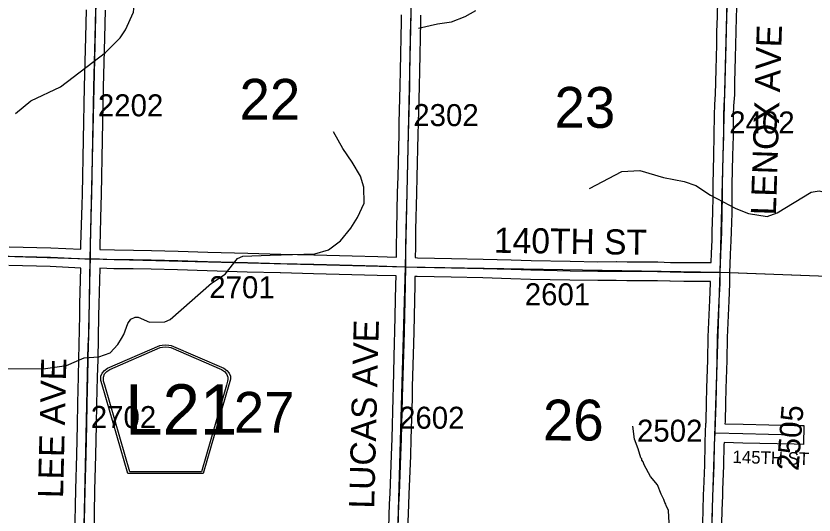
# Model space of a CAD drawing. Extents: x -157.2 to -99.3, y 12.2 to 46.2.
# Drawn here: x -123.678 to -121.137, y 35.695 to 37.284 of the extents above; entities that cross this region are included whole.
import ezdxf

# ---------------------------------------------------------------- set-up
doc = ezdxf.new("R2010")
doc.units = 0
for name, color, linetype in [('tdCoHydroRiver', 7, 'Continuous'), ('tdCoSecRdNmbr', 7, 'Continuous'), ('tdCoSecRdTxt', 7, 'Continuous'), ('tdCoSecRteBand', 7, 'Continuous'), ('tdCoSecRteCL', 7, 'Continuous'), ('tdCoSectLine', 7, 'Continuous'), ('tdCoSectLinePart', 7, 'Continuous'), ('tdCoSectNmbr', 7, 'Continuous'), ('tdCoShieldCoRteHrd', 7, 'Continuous'), ('tdCoSurfAsphalt', 7, 'Continuous'), ('tdCoSurfGravel', 7, 'Continuous')]:
    doc.layers.add(name, color=color, linetype=linetype)

msp = doc.modelspace()

# ---------------------------------------------------------------- linework, layer by layer
at = {"layer": 'tdCoHydroRiver'}
for points in [[(-123.6792, 36.9739), (-123.6307, 37.0136), (-123.5363, 37.0582), (-123.3927, 37.1678), (-123.3456, 37.2138), (-123.329, 37.2402), (-123.3037, 37.2963), (-123.3016, 37.3167), (-123.2914, 37.3401), (-123.2878, 37.3574), (-123.2334, 37.4379), (-123.184, 37.5075), (-123.156, 37.5493), (-123.1474, 37.5728), (-123.1485, 37.6454), (-123.1347, 37.6861), (-123.1321, 37.7239), (-123.1486, 37.7528), (-123.1839, 37.7885), (-123.2597, 37.8428)], [(-122.3959, 37.2449), (-122.3355, 37.259), (-122.2911, 37.2656), (-122.248, 37.2818), (-122.2143, 37.3013)], [(-123.3536, 36.2384), (-123.3416, 36.2573), (-123.3341, 36.2699), (-123.3221, 36.3048), (-123.3115, 36.3189), (-123.2979, 36.3251), (-123.289, 36.325), (-123.2531, 36.3097), (-123.2041, 36.3099), (-123.1866, 36.3173), (-123.0554, 36.4335), (-123.0119, 36.4623), (-122.9726, 36.5116), (-122.955, 36.519), (-122.8681, 36.5229), (-122.7259, 36.5267), (-122.6829, 36.5396), (-122.6442, 36.5685), (-122.6115, 36.6086), (-122.59, 36.6427), (-122.5697, 36.6879), (-122.5699, 36.7385), (-122.5815, 36.7735), (-122.607, 36.8185), (-122.6374, 36.862), (-122.6674, 36.9149)], [(-121.8517, 36.7352), (-121.7491, 36.7891), (-121.6922, 36.7922), (-121.617, 36.7695), (-121.5511, 36.7566), (-121.5133, 36.7439), (-121.4664, 36.7135), (-121.3864, 36.6705), (-121.3455, 36.6546), (-121.2869, 36.6458), (-121.2548, 36.6572)], [(-121.2548, 36.6572), (-121.1461, 36.7235), (-121.1205, 36.7271), (-121.0984, 36.7215), (-121.0713, 36.7219), (-121.0504, 36.7305), (-120.9975, 36.7424), (-120.95, 36.7474), (-120.9172, 36.7355), (-120.8507, 36.74), (-120.7741, 36.7127), (-120.6635, 36.716), (-120.6369, 36.7074), (-120.5369, 36.6715), (-120.3998, 36.603), (-120.3516, 36.5749), (-120.3032, 36.5562)], [(-123.7834, 36.1245), (-123.7593, 36.1602), (-123.7498, 36.1616), (-123.5908, 36.1607), (-123.5173, 36.1714), (-123.4606, 36.1953), (-123.4138, 36.1988), (-123.3776, 36.2121), (-123.3536, 36.2384)], [(-121.5945, 35.5926), (-121.6006, 35.7096), (-121.608, 35.7255), (-121.6095, 35.7303), (-121.6125, 35.7351), (-121.6154, 35.7447), (-121.6243, 35.7623), (-121.6361, 35.791), (-121.6574, 35.8185), (-121.6784, 35.8554), (-121.6813, 35.8649), (-121.6859, 35.8698), (-121.6858, 35.8745), (-121.6888, 35.8778), (-121.6975, 35.9064), (-121.7092, 35.9367), (-121.7144, 35.9779)]]:
    msp.add_lwpolyline(points, dxfattribs=at)
at = {"layer": 'tdCoSecRteBand'}
for points in [[(-121.4654, 36.4989), (-121.4654, 36.4992), (-121.4653, 36.4992), (-121.464, 36.5285), (-121.464, 36.5287), (-121.464, 36.5288), (-121.4618, 36.5706), (-121.4611, 36.5983), (-121.4611, 36.5983), (-121.4611, 36.5984), (-121.4593, 36.6576), (-121.4586, 36.7106), (-121.4586, 36.7479), (-121.4586, 36.7483), (-121.4586, 36.7487), (-121.4564, 36.8396), (-121.4549, 36.9037), (-121.4544, 36.9689), (-121.4544, 36.9694), (-121.4544, 36.9698), (-121.4532, 37.0004), (-121.4532, 37.0008), (-121.4531, 37.0011), (-121.451, 37.0362), (-121.4502, 37.0711), (-121.4502, 37.0712), (-121.4502, 37.0713), (-121.449, 37.1169), (-121.449, 37.117), (-121.449, 37.117), (-121.448, 37.1504), (-121.447, 37.1954), (-121.4463, 37.2336), (-121.4463, 37.2337), (-121.4463, 37.2338), (-121.445, 37.2823), (-121.445, 37.2825), (-121.445, 37.2826), (-121.4433, 37.3336)], [(-121.3833, 37.3316), (-121.3851, 37.2807), (-121.3863, 37.2323), (-121.387, 37.1942), (-121.387, 37.1942), (-121.387, 37.1941), (-121.388, 37.149), (-121.388, 37.1489), (-121.388, 37.1488), (-121.389, 37.1153), (-121.3902, 37.0698), (-121.391, 37.0344), (-121.391, 37.0337), (-121.391, 37.0331), (-121.3932, 36.9977), (-121.3944, 36.9679), (-121.3949, 36.9031), (-121.3949, 36.9028), (-121.3949, 36.9026), (-121.3964, 36.8382), (-121.3964, 36.8382), (-121.3964, 36.8382), (-121.3986, 36.7476), (-121.3986, 36.7104), (-121.3986, 36.7102), (-121.3986, 36.71), (-121.3994, 36.6565), (-121.3994, 36.6563), (-121.3994, 36.6561), (-121.4011, 36.5967), (-121.4018, 36.5686), (-121.4018, 36.5682), (-121.4019, 36.5678), (-121.4041, 36.5258), (-121.4055, 36.493), (-121.4059, 36.4684), (-121.4061, 36.4386), (-121.4064, 36.4386), (-121.4065, 36.432), (-121.4065, 36.4316), (-121.4065, 36.4312), (-121.409, 36.3767), (-121.4142, 36.2602), (-121.4154, 36.1881), (-121.4154, 36.1879), (-121.4154, 36.1876), (-121.4184, 36.0979), (-121.4191, 36.0513), (-121.4191, 36.0511), (-121.4191, 36.051), (-121.4206, 35.9928), (-121.4206, 35.9925), (-121.4206, 35.9922), (-121.4209, 35.9861), (-121.3629, 35.9844), (-121.1996, 35.9807), (-121.1696, 35.98), (-121.171, 35.92), (-121.201, 35.9207), (-121.3643, 35.9244), (-121.3644, 35.9244), (-121.3645, 35.9244), (-121.4237, 35.9261), (-121.424, 35.9186), (-121.4253, 35.8532), (-121.4253, 35.8529), (-121.4253, 35.8526), (-121.4282, 35.7752), (-121.4282, 35.7749), (-121.4283, 35.7746), (-121.4292, 35.7577), (-121.4307, 35.7094), (-121.4317, 35.6685)], [(-123.4708, 36.5415), (-123.4708, 36.5532), (-123.4708, 36.5536), (-123.4707, 36.5539), (-123.4673, 36.6831), (-123.4673, 36.6832), (-123.4673, 36.6832), (-123.4663, 36.7166), (-123.4631, 36.8908), (-123.4631, 36.8908), (-123.4631, 36.8908), (-123.4599, 37.058), (-123.4599, 37.0581), (-123.4599, 37.0582), (-123.4557, 37.216), (-123.4557, 37.2161), (-123.4557, 37.2161), (-123.4532, 37.3038)], [(-123.3933, 37.3022), (-123.3957, 37.2144), (-123.3999, 37.0567), (-123.4031, 36.8897), (-123.4063, 36.7153), (-123.4063, 36.7152), (-123.4063, 36.715), (-123.4073, 36.6815), (-123.4108, 36.5527), (-123.4108, 36.5407), (-123.4108, 36.5406), (-123.4107, 36.5406), (-123.4107, 36.5406), (-123.3645, 36.5391), (-123.3039, 36.5386), (-123.3038, 36.5386), (-123.3036, 36.5386), (-123.2467, 36.5377), (-123.2465, 36.5377), (-123.2464, 36.5377), (-123.1618, 36.5354), (-123.1617, 36.5354), (-123.1616, 36.5354), (-123.0672, 36.5325), (-122.9398, 36.5288), (-122.8346, 36.5258), (-122.7292, 36.5236), (-122.7291, 36.5236), (-122.7289, 36.5236), (-122.6072, 36.5201), (-122.5261, 36.5182), (-122.526, 36.5182), (-122.526, 36.5182), (-122.4667, 36.5164)], [(-122.4667, 36.5164), (-122.4663, 36.5477), (-122.4658, 36.6036), (-122.4658, 36.6038), (-122.4658, 36.6041), (-122.4628, 36.7215), (-122.4616, 36.7722), (-122.4584, 36.9083), (-122.4576, 36.9435), (-122.4576, 36.9436), (-122.4576, 36.9437), (-122.4544, 37.0612), (-122.4537, 37.1106), (-122.4537, 37.1106), (-122.4537, 37.1107), (-122.4505, 37.2676), (-122.4505, 37.2676), (-122.4505, 37.2677), (-122.45, 37.2877)], [(-122.39, 37.2862), (-122.3905, 37.2663), (-122.3937, 37.1096), (-122.3944, 37.0601), (-122.3944, 37.0599), (-122.3944, 37.0597), (-122.3976, 36.9422), (-122.3984, 36.907), (-122.3984, 36.907), (-122.3984, 36.9069), (-122.4016, 36.7708), (-122.4016, 36.7708), (-122.4016, 36.7708), (-122.4028, 36.72), (-122.4028, 36.72), (-122.4028, 36.72), (-122.4058, 36.6028), (-122.4063, 36.5471), (-122.4063, 36.547), (-122.4063, 36.5469), (-122.4067, 36.5147), (-122.3995, 36.5145), (-122.2912, 36.512), (-122.1904, 36.51), (-122.1902, 36.51), (-122.1901, 36.51), (-122.1011, 36.5076), (-122.101, 36.5076), (-122.1009, 36.5076), (-122.0382, 36.5053), (-121.9132, 36.5029), (-121.8254, 36.5014), (-121.7673, 36.5019), (-121.7668, 36.5019), (-121.7664, 36.5019), (-121.7317, 36.5012), (-121.6353, 36.5009), (-121.6348, 36.5009), (-121.6343, 36.5009), (-121.5942, 36.4994), (-121.5511, 36.4989), (-121.477, 36.4989), (-121.477, 36.4989), (-121.4769, 36.4989), (-121.4654, 36.4989)], [(-123.6989, 36.5492), (-123.567, 36.546), (-123.5667, 36.546), (-123.5663, 36.546), (-123.4708, 36.5415)], [(-123.492, 35.5464), (-123.492, 35.549), (-123.4902, 35.6253), (-123.4873, 35.7761), (-123.4873, 35.7763), (-123.4873, 35.7764), (-123.4843, 35.8873), (-123.4821, 35.9823), (-123.4809, 36.0508), (-123.4809, 36.0509), (-123.4809, 36.0511), (-123.4786, 36.1361), (-123.4774, 36.1917), (-123.4747, 36.331), (-123.4747, 36.331), (-123.4747, 36.331), (-123.474, 36.3678), (-123.474, 36.3679), (-123.474, 36.3679), (-123.471, 36.4809), (-123.4711, 36.4809), (-123.4711, 36.4814), (-123.5688, 36.4861), (-123.7004, 36.4893)], [(-122.4921, 35.6179), (-122.4884, 35.7308), (-122.4884, 35.731), (-122.4884, 35.7312), (-122.487, 35.7639), (-122.4823, 35.8861), (-122.4803, 35.9389), (-122.4769, 36.0687), (-122.4761, 36.1046), (-122.4761, 36.1047), (-122.4761, 36.1048), (-122.4724, 36.2431), (-122.4724, 36.2432), (-122.4724, 36.2433), (-122.4712, 36.2799), (-122.468, 36.429), (-122.4676, 36.456), (-122.4676, 36.4564), (-122.468, 36.4564), (-122.5276, 36.4582), (-122.6087, 36.4602), (-122.6088, 36.4602), (-122.6088, 36.4602), (-122.7305, 36.4636), (-122.836, 36.4658), (-122.8361, 36.4658), (-122.8362, 36.4658), (-122.9415, 36.4688), (-122.9415, 36.4688), (-122.9415, 36.4688), (-123.069, 36.4725), (-123.069, 36.4725), (-123.0691, 36.4725), (-123.1634, 36.4755), (-123.2478, 36.4777), (-123.3045, 36.4786), (-123.3653, 36.4791), (-123.3656, 36.4791), (-123.366, 36.4792), (-123.411, 36.4806), (-123.414, 36.3665), (-123.4147, 36.3298), (-123.4174, 36.1905), (-123.4174, 36.1905), (-123.4174, 36.1904), (-123.4187, 36.1347), (-123.4187, 36.1346), (-123.4187, 36.1346), (-123.4209, 36.0496), (-123.4221, 35.9812), (-123.4221, 35.9811), (-123.4221, 35.981), (-123.4243, 35.8858), (-123.4243, 35.8858), (-123.4243, 35.8857), (-123.4273, 35.7749), (-123.4302, 35.624)], [(-121.4916, 35.6703), (-121.4907, 35.7109), (-121.4907, 35.711), (-121.4907, 35.7111), (-121.4892, 35.7599), (-121.4892, 35.7603), (-121.4891, 35.7607), (-121.4882, 35.7777), (-121.4852, 35.8546), (-121.484, 35.9201), (-121.484, 35.9206), (-121.484, 35.921), (-121.4836, 35.9284), (-121.4823, 35.9581), (-121.4814, 35.9878), (-121.4809, 35.9878), (-121.4808, 35.9883), (-121.4805, 35.9946), (-121.4791, 36.0524), (-121.4783, 36.0991), (-121.4783, 36.0993), (-121.4783, 36.0996), (-121.4754, 36.1894), (-121.4741, 36.2616), (-121.4741, 36.262), (-121.4741, 36.2625), (-121.4689, 36.3793), (-121.4689, 36.3794), (-121.4689, 36.3794), (-121.4665, 36.4334), (-121.4664, 36.4389), (-121.4771, 36.4389), (-121.5513, 36.4389), (-121.5514, 36.4389), (-121.5516, 36.4389), (-121.5952, 36.4394), (-121.5956, 36.4394), (-121.596, 36.4395), (-121.6359, 36.4409), (-121.7321, 36.4412), (-121.7324, 36.4412), (-121.7327, 36.4412), (-121.7672, 36.4419), (-121.8252, 36.4414), (-121.8256, 36.4414), (-121.826, 36.4414), (-121.9143, 36.4429), (-121.9143, 36.4429), (-121.9144, 36.4429), (-122.0396, 36.4454), (-122.0399, 36.4454), (-122.0401, 36.4454), (-122.1029, 36.4476), (-122.1917, 36.45), (-122.2924, 36.452), (-122.2925, 36.452), (-122.2925, 36.452), (-122.401, 36.4545), (-122.4011, 36.4545), (-122.4012, 36.4545), (-122.4076, 36.4547), (-122.408, 36.4281), (-122.408, 36.4279), (-122.408, 36.4278), (-122.4112, 36.2784), (-122.4112, 36.2782), (-122.4112, 36.278), (-122.4124, 36.2414), (-122.4161, 36.1032), (-122.4169, 36.0673), (-122.4169, 36.0672), (-122.4169, 36.0672), (-122.4203, 35.9372), (-122.4203, 35.937), (-122.4203, 35.9369), (-122.4223, 35.8839), (-122.4223, 35.8838), (-122.4223, 35.8838), (-122.427, 35.7615), (-122.427, 35.7614), (-122.427, 35.7613), (-122.4285, 35.7287), (-122.4322, 35.616)]]:
    msp.add_lwpolyline(points, dxfattribs=at)
at = {"layer": 'tdCoSecRteCL'}
for points in [[(-123.4409, 36.5108), (-123.4408, 36.5531), (-123.4373, 36.6823), (-123.4363, 36.7159), (-123.4331, 36.8902), (-123.4299, 37.0574), (-123.4257, 37.2152), (-123.4232, 37.303), (-123.4213, 37.3832), (-123.42, 37.4473), (-123.4179, 37.5104)], [(-122.4372, 36.4856), (-122.4363, 36.5474), (-122.4358, 36.6033), (-122.4328, 36.7207), (-122.4316, 36.7715), (-122.4284, 36.9076), (-122.4276, 36.9429), (-122.4244, 37.0605), (-122.4237, 37.1101), (-122.4205, 37.267), (-122.42, 37.2869), (-122.4175, 37.3873), (-122.4158, 37.4576), (-122.4148, 37.4828)], [(-121.4359, 36.4687), (-121.4355, 36.4939), (-121.434, 36.5272), (-121.4318, 36.5694), (-121.4311, 36.5975), (-121.4294, 36.6569), (-121.4286, 36.7104), (-121.4286, 36.7479), (-121.4264, 36.8389), (-121.4249, 36.9033), (-121.4244, 36.9686), (-121.4232, 36.9992), (-121.421, 37.035), (-121.4202, 37.0705), (-121.419, 37.1161), (-121.418, 37.1496), (-121.417, 37.1948), (-121.4163, 37.233), (-121.4151, 37.2816), (-121.4133, 37.3326), (-121.4118, 37.3834), (-121.4106, 37.4528)], [(-124.4354, 36.5421), (-124.3766, 36.5402), (-124.2691, 36.5363), (-124.1285, 36.5328), (-124.0726, 36.5303), (-124.008, 36.5286), (-123.9352, 36.5257), (-123.842, 36.5234), (-123.6997, 36.5193), (-123.5678, 36.516), (-123.4583, 36.5109), (-123.4409, 36.5108)], [(-123.463, 35.5153), (-123.462, 35.5482), (-123.4602, 35.6246), (-123.4573, 35.7756), (-123.4543, 35.8865), (-123.4521, 35.9817), (-123.4509, 36.0503), (-123.4486, 36.1354), (-123.4474, 36.1911), (-123.4447, 36.3304), (-123.444, 36.3672), (-123.441, 36.4821), (-123.4409, 36.5108)], [(-123.4409, 36.5108), (-123.4122, 36.5106), (-123.365, 36.5091), (-123.3041, 36.5086), (-123.2472, 36.5077), (-123.1626, 36.5054), (-123.0681, 36.5025), (-122.9406, 36.4988), (-122.8353, 36.4958), (-122.7298, 36.4936), (-122.608, 36.4902), (-122.5268, 36.4882), (-122.4372, 36.4856)], [(-122.4658, 35.4882), (-122.4644, 35.54), (-122.4622, 35.6169), (-122.4585, 35.7299), (-122.457, 35.7627), (-122.4523, 35.885), (-122.4503, 35.938), (-122.4469, 36.068), (-122.4461, 36.104), (-122.4424, 36.2423), (-122.4412, 36.279), (-122.438, 36.4285), (-122.4372, 36.4856)], [(-122.4372, 36.4856), (-122.4003, 36.4845), (-122.2918, 36.482), (-122.191, 36.48), (-122.1019, 36.4776), (-122.039, 36.4754), (-121.9138, 36.4729), (-121.8255, 36.4714), (-121.767, 36.4719), (-121.732, 36.4712), (-121.6353, 36.4709), (-121.5949, 36.4694), (-121.5513, 36.4689), (-121.477, 36.4689), (-121.4359, 36.4687)], [(-121.4523, 35.9569), (-121.4506, 35.9936), (-121.4491, 36.0518), (-121.4483, 36.0986), (-121.4454, 36.1886), (-121.4442, 36.2611), (-121.439, 36.378), (-121.4365, 36.4325), (-121.4359, 36.4687)], [(-121.4686, 35.4575), (-121.4683, 35.4732), (-121.4661, 35.5322), (-121.4644, 35.5659), (-121.4641, 35.6044), (-121.4631, 35.6372), (-121.4617, 35.6693), (-121.4607, 35.7102), (-121.4592, 35.759), (-121.4582, 35.7763), (-121.4552, 35.8537), (-121.454, 35.9196), (-121.4523, 35.9569)], [(-121.4523, 35.9569), (-121.4519, 35.9569), (-121.3636, 35.9544), (-121.2003, 35.9507)]]:
    msp.add_lwpolyline(points, dxfattribs=at)
at = {"layer": 'tdCoSectLine'}
for points in [[(-123.4413, 36.5108), (-123.4183, 37.5104)], [(-122.4375, 36.4856), (-122.4151, 37.4828)], [(-121.4363, 36.4687), (-121.411, 37.4528)], [(-124.4357, 36.5421), (-123.4413, 36.5108)], [(-123.4634, 35.5153), (-123.4477, 36.239), (-123.4459, 36.2545), (-123.4413, 36.5108)], [(-123.4413, 36.5108), (-122.4375, 36.4856)], [(-122.4662, 35.4882), (-122.4375, 36.4856)], [(-122.4375, 36.4856), (-121.4363, 36.4687)], [(-121.469, 35.4575), (-121.4363, 36.4687)], [(-121.4363, 36.4687), (-120.4411, 36.4313)]]:
    msp.add_lwpolyline(points, dxfattribs=at)
at = {"layer": 'tdCoSectLinePart'}
msp.add_lwpolyline([(-121.4063, 36.4676), (-120.4714, 36.4324)], dxfattribs=at)
at = {"layer": 'tdCoShieldCoRteHrd'}
for points in [[(-123.3212, 35.8271), (-123.4031, 36.11), (-123.407, 36.1232), (-123.4077, 36.129), (-123.4077, 36.1369), (-123.4035, 36.1472), (-123.3962, 36.1557), (-123.3866, 36.1623), (-123.2194, 36.2347), (-123.2118, 36.2363), (-123.2014, 36.2372), (-123.191, 36.2363), (-123.1835, 36.2347), (-123.0162, 36.1623), (-123.0066, 36.1557), (-122.9993, 36.1472), (-122.9951, 36.1369), (-122.9951, 36.129), (-122.9958, 36.1232), (-122.9997, 36.11), (-123.0817, 35.8271)], [(-123.3153, 35.8334), (-123.395, 36.1087), (-123.3988, 36.1213), (-123.3995, 36.127), (-123.3995, 36.1345), (-123.3954, 36.1444), (-123.3884, 36.1525), (-123.3792, 36.159), (-123.2186, 36.2284), (-123.2114, 36.23), (-123.2014, 36.2309), (-123.1914, 36.23), (-123.1842, 36.2284), (-123.0236, 36.159), (-123.0144, 36.1525), (-123.0074, 36.1444), (-123.0034, 36.1345), (-123.0034, 36.127), (-123.0041, 36.1213), (-123.0078, 36.1087), (-123.0875, 35.8334)]]:
    msp.add_lwpolyline(points, close=True, dxfattribs=at)
at = {"layer": 'tdCoSurfAsphalt'}
msp.add_lwpolyline([(-123.4602, 35.6246), (-123.4573, 35.7756), (-123.4543, 35.8865), (-123.4521, 35.9817), (-123.4509, 36.0503), (-123.4486, 36.1354), (-123.4474, 36.1911), (-123.4447, 36.3304), (-123.444, 36.3672), (-123.441, 36.4821), (-123.4409, 36.5108), (-123.4408, 36.5531), (-123.4373, 36.6823), (-123.4363, 36.7159), (-123.4331, 36.8902), (-123.4299, 37.0574), (-123.4257, 37.2152), (-123.4232, 37.303)], dxfattribs=at)
at = {"layer": 'tdCoSurfGravel'}
msp.add_line((-121.4523, 35.9569), (-121.4519, 35.9569), dxfattribs=at)
for points in [[(-121.4617, 35.6693), (-121.4607, 35.7102), (-121.4592, 35.759), (-121.4582, 35.7763), (-121.4552, 35.8537), (-121.454, 35.9196), (-121.4523, 35.9569), (-121.4506, 35.9936), (-121.4491, 36.0518), (-121.4483, 36.0986), (-121.4454, 36.1886), (-121.4442, 36.2611), (-121.439, 36.378), (-121.4365, 36.4325), (-121.4359, 36.4687), (-121.4355, 36.4939), (-121.434, 36.5272), (-121.4318, 36.5694), (-121.4311, 36.5975), (-121.4294, 36.6569), (-121.4286, 36.7104), (-121.4286, 36.7479), (-121.4264, 36.8389), (-121.4249, 36.9033), (-121.4244, 36.9686), (-121.4232, 36.9992), (-121.421, 37.035), (-121.4202, 37.0705), (-121.419, 37.1161), (-121.418, 37.1496), (-121.417, 37.1948), (-121.4163, 37.233), (-121.4151, 37.2816), (-121.4133, 37.3326)], [(-122.4658, 35.4882), (-122.4644, 35.54), (-122.4622, 35.6169), (-122.4585, 35.7299), (-122.457, 35.7627), (-122.4523, 35.885), (-122.4503, 35.938), (-122.4469, 36.068), (-122.4461, 36.104), (-122.4424, 36.2423), (-122.4412, 36.279), (-122.438, 36.4285), (-122.4372, 36.4856), (-122.4363, 36.5474), (-122.4358, 36.6033), (-122.4328, 36.7207), (-122.4316, 36.7715), (-122.4284, 36.9076), (-122.4276, 36.9429), (-122.4244, 37.0605), (-122.4237, 37.1101), (-122.4205, 37.267), (-122.42, 37.2869)], [(-123.6997, 36.5193), (-123.5678, 36.516), (-123.4583, 36.5109), (-123.4409, 36.5108), (-123.4122, 36.5106), (-123.365, 36.5091), (-123.3041, 36.5086), (-123.2472, 36.5077), (-123.1626, 36.5054), (-123.0681, 36.5025), (-122.9406, 36.4988), (-122.8353, 36.4958), (-122.7298, 36.4936), (-122.608, 36.4902), (-122.5268, 36.4882), (-122.4372, 36.4856), (-122.4003, 36.4845), (-122.2918, 36.482), (-122.191, 36.48), (-122.1019, 36.4776), (-122.039, 36.4754), (-121.9138, 36.4729), (-121.8255, 36.4714), (-121.767, 36.4719), (-121.732, 36.4712), (-121.6353, 36.4709), (-121.5949, 36.4694), (-121.5513, 36.4689), (-121.477, 36.4689), (-121.4359, 36.4687)], [(-121.4519, 35.9569), (-121.3636, 35.9544), (-121.2003, 35.9507)]]:
    msp.add_lwpolyline(points, dxfattribs=at)

# ---------------------------------------------------------------- texts
at = {"layer": 'tdCoSecRdNmbr'}
for s, rotation, p in [('2202', 359.9052, (-123.4169, 36.9646)), ('2302', 359.9059, (-122.413, 36.9334)), ('2402', 359.9067, (-121.4073, 36.9101)), ('2701', 359.9054, (-123.0624, 36.3857)), ('2601', 359.9062, (-122.0582, 36.3632)), ('2702', 359.9052, (-123.4396, 35.9724)), ('2602', 359.9059, (-122.4583, 35.9703)), ('2505', 85.4756, (-121.1868, 35.8347)), ('2502', 359.9059, (-121.7009, 35.929))]:
    msp.add_text(s, height=0.07, rotation=rotation, dxfattribs=at).set_placement(p)
at = {"layer": 'tdCoSecRdTxt'}
for s, height, rotation, p in [('LENOX AVE', 0.08, 88.1401, (-121.2589, 36.6483)), ('140TH ST', 0.08, 359.1681, (-122.1568, 36.5303)), ('LUCAS AVE', 0.08, 88.5332, (-122.5376, 35.7151)), ('LEE AVE', 0.08, 88.6159, (-123.5278, 35.7485)), ('145TH ST', 0.04, 358.3402, (-121.3972, 35.8611))]:
    msp.add_text(s, height=height, rotation=rotation, dxfattribs=at).set_placement(p)
at = {"layer": 'tdCoSectNmbr'}
for s, rotation, p in [('22', 359.9055, (-122.9662, 36.9536)), ('23', 359.9062, (-121.9636, 36.928)), ('27', 359.9055, (-122.9844, 35.9573)), ('26', 359.9062, (-122.0004, 35.9327))]:
    msp.add_text(s, height=0.13, rotation=rotation, dxfattribs=at).set_placement(p)
at = {"layer": 'tdCoShieldCoRteHrd'}
msp.add_text('L21', height=0.16, dxfattribs=at).set_placement((-123.3301, 35.9514))

doc.saveas('drawing.dxf')
